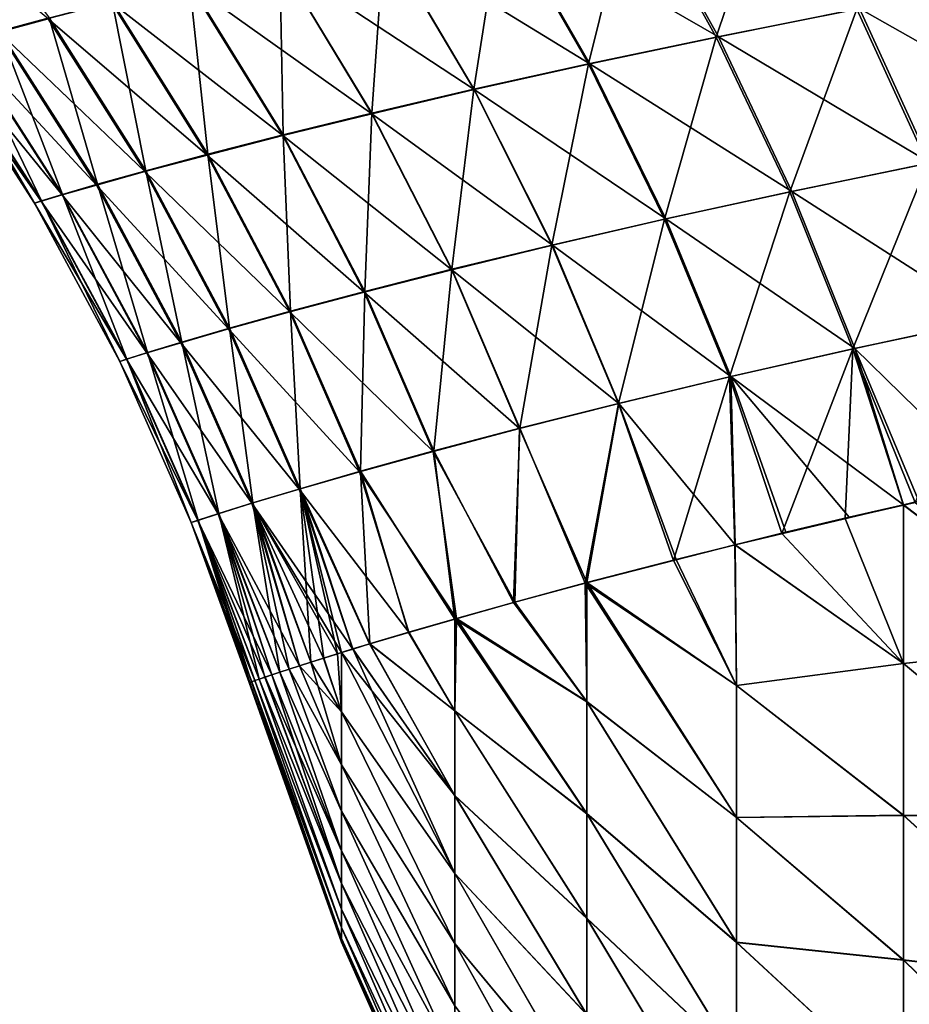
# Model space of a CAD drawing. Header units: metres. Extents: x -2 to 78, y -85 to 85.
# Tile 307 of 500: x 50.22 to 51.38, y -2.05 to -0.77. Entities that reach past the tile are written whole.
import ezdxf

# ---------------------------------------------------------------- set-up
doc = ezdxf.new("R2010")
doc.units = ezdxf.units.M
doc.layers.add('solid_20004802', color=7, linetype='CONTINUOUS')

msp = doc.modelspace()

# ---------------------------------------------------------------- linework, layer by layer
at = {"layer": 'solid_20004802'}
for points in [[(51.12534, -0.795662, -2.938173), (51.016407, -0.599811, -2.983103), (51.203358, -0.564212, -3.238757)], [(51.307838, -0.7596, -3.189581), (51.12534, -0.795662, -2.938173), (51.203358, -0.564212, -3.238757)], [(50.258511, -0.770625, -1.253842), (50.194275, -0.787932, -0.943125), (50.116199, -0.5802, -1.276116)], [(50.193279, -0.789112, 0.952005), (50.25742, -0.772039, 1.262138), (50.049362, -0.598774, 0.968674)], [(50.959419, -0.830424, -2.675797), (50.846523, -0.634088, -2.716405), (51.016407, -0.599811, -2.983103)], [(51.128201, -0.795147, 2.944063), (51.019341, -0.599443, 2.988613), (50.848454, -0.634282, 2.722242)], [(51.12534, -0.795662, -2.938173), (50.959419, -0.830424, -2.675797), (51.016407, -0.599811, -2.983103)], [(51.128201, -0.795147, 2.944063), (51.311596, -0.758636, 3.194834), (51.019341, -0.599443, 2.988613)], [(50.810238, -0.863444, -2.403478), (50.693863, -0.666617, -2.439688), (50.846523, -0.634088, -2.716405)], [(50.961269, -0.830396, 2.682299), (50.848454, -0.634282, 2.722242), (50.694786, -0.667344, 2.445877)], [(50.959419, -0.830424, -2.675797), (50.810238, -0.863444, -2.403478), (50.846523, -0.634088, -2.716405)], [(50.961269, -0.830396, 2.682299), (51.128201, -0.795147, 2.944063), (50.848454, -0.634282, 2.722242)], [(50.677967, -0.894278, -2.122258), (50.558571, -0.696967, -2.153996), (50.693863, -0.666617, -2.439688)], [(50.811081, -0.863883, 2.410553), (50.694786, -0.667344, 2.445877), (50.558605, -0.69813, 2.160596)], [(50.810238, -0.863444, -2.403478), (50.677967, -0.894278, -2.122258), (50.693863, -0.666617, -2.439688)], [(50.811081, -0.863883, 2.410553), (50.961269, -0.830396, 2.682299), (50.694786, -0.667344, 2.445877)], [(50.677921, -0.895104, 2.12985), (50.558605, -0.69813, 2.160596), (50.440189, -0.726144, 1.867493)], [(50.562775, -0.922479, -1.833195), (50.440811, -0.724708, -1.860397), (50.558571, -0.696967, -2.153996)], [(50.677967, -0.894278, -2.122258), (50.562775, -0.922479, -1.833195), (50.558571, -0.696967, -2.153996)], [(50.677921, -0.895104, 2.12985), (50.811081, -0.863883, 2.410553), (50.558605, -0.69813, 2.160596)], [(50.562073, -0.923557, 1.84123), (50.440189, -0.726144, 1.867493), (50.339756, -0.750916, 1.567657)], [(50.464828, -0.947599, -1.537363), (50.34074, -0.749405, -1.559976), (50.440811, -0.724708, -1.860397)], [(50.562073, -0.923557, 1.84123), (50.677921, -0.895104, 2.12985), (50.440189, -0.726144, 1.867493)], [(50.562775, -0.922479, -1.833195), (50.464828, -0.947599, -1.537363), (50.440811, -0.724708, -1.860397)], [(51.399651, -0.959865, -3.150949), (51.307838, -0.7596, -3.189581), (51.506752, -0.72268, -3.42901)], [(51.598808, -0.921005, 3.391309), (51.511177, -0.721361, 3.433617), (51.311596, -0.758636, 3.194834)], [(50.463772, -0.948761, 1.545756), (50.339756, -0.750916, 1.567657), (50.25742, -0.772039, 1.262138)], [(50.3843, -0.969188, -1.235854), (50.258511, -0.770625, -1.253842), (50.34074, -0.749405, -1.559976)], [(50.463772, -0.948761, 1.545756), (50.562073, -0.923557, 1.84123), (50.339756, -0.750916, 1.567657)], [(50.464828, -0.947599, -1.537363), (50.3843, -0.969188, -1.235854), (50.34074, -0.749405, -1.559976)], [(51.220829, -0.99657, -2.903035), (51.12534, -0.795662, -2.938173), (51.307838, -0.7596, -3.189581)], [(51.403366, -0.958828, 3.156326), (51.311596, -0.758636, 3.194834), (51.128201, -0.795147, 2.944063)], [(51.399651, -0.959865, -3.150949), (51.220829, -0.99657, -2.903035), (51.307838, -0.7596, -3.189581)], [(51.403366, -0.958828, 3.156326), (51.598808, -0.921005, 3.391309), (51.311596, -0.758636, 3.194834)], [(50.383148, -0.970291, 1.244523), (50.25742, -0.772039, 1.262138), (50.193279, -0.789112, 0.952005)], [(50.321358, -0.986798, -0.929775), (50.194275, -0.787932, -0.943125), (50.258511, -0.770625, -1.253842)], [(50.383148, -0.970291, 1.244523), (50.463772, -0.948761, 1.545756), (50.25742, -0.772039, 1.262138)], [(50.3843, -0.969188, -1.235854), (50.321358, -0.986798, -0.929775), (50.258511, -0.770625, -1.253842)], [(50.320313, -0.987726, 0.938646), (50.193279, -0.789112, 0.952005), (50.147427, -0.801735, 0.638346)], [(50.276154, -0.99998, -0.620251), (50.148178, -0.800891, -0.628976), (50.194275, -0.787932, -0.943125)], [(50.320313, -0.987726, 0.938646), (50.383148, -0.970291, 1.244523), (50.193279, -0.789112, 0.952005)], [(50.321358, -0.986798, -0.929775), (50.276154, -0.99998, -0.620251), (50.194275, -0.787932, -0.943125)], [(50.275372, -1.000647, 0.629257), (50.147427, -0.801735, 0.638346), (50.119949, -0.80951, 0.322274)], [(50.248844, -1.008286, -0.308424), (50.120346, -0.809071, -0.312565), (50.148178, -0.800891, -0.628976)], [(50.275372, -1.000647, 0.629257), (50.320313, -0.987726, 0.938646), (50.147427, -0.801735, 0.638346)], [(50.276154, -0.99998, -0.620251), (50.248844, -1.008286, -0.308424), (50.148178, -0.800891, -0.628976)], [(51.058132, -1.031992, -2.64417), (50.959419, -0.830424, -2.675797), (51.12534, -0.795662, -2.938173)], [(51.223633, -0.995915, 2.909394), (51.128201, -0.795147, 2.944063), (50.961269, -0.830396, 2.682299)], [(51.220829, -0.99657, -2.903035), (51.058132, -1.031992, -2.64417), (51.12534, -0.795662, -2.938173)], [(51.223633, -0.995915, 2.909394), (51.403366, -0.958828, 3.156326), (51.128201, -0.795147, 2.944063)], [(50.239567, -1.011271, 0.004551), (50.110912, -0.812041, 0.004917), (50.120346, -0.809071, -0.312565)], [(50.248425, -1.008634, 0.317504), (50.119949, -0.80951, 0.322274), (50.110912, -0.812041, 0.004917)], [(50.239567, -1.011271, 0.004551), (50.248425, -1.008634, 0.317504), (50.110912, -0.812041, 0.004917)], [(50.248425, -1.008634, 0.317504), (50.275372, -1.000647, 0.629257), (50.119949, -0.80951, 0.322274)], [(50.248844, -1.008286, -0.308424), (50.239567, -1.011271, 0.004551), (50.120346, -0.809071, -0.312565)], [(50.911747, -1.065673, -2.375387), (50.810238, -0.863444, -2.403478), (50.959419, -0.830424, -2.675797)], [(51.05991, -1.031759, 2.651467), (50.961269, -0.830396, 2.682299), (50.811081, -0.863883, 2.410553)], [(51.058132, -1.031992, -2.64417), (50.911747, -1.065673, -2.375387), (50.959419, -0.830424, -2.675797)], [(51.05991, -1.031759, 2.651467), (51.223633, -0.995915, 2.909394), (50.961269, -0.830396, 2.682299)], [(50.912502, -1.065848, 2.383509), (50.811081, -0.863883, 2.410553), (50.677921, -0.895104, 2.12985)], [(50.78186, -1.097148, -2.097731), (50.677967, -0.894278, -2.122258), (50.810238, -0.863444, -2.403478)], [(50.911747, -1.065673, -2.375387), (50.78186, -1.097148, -2.097731), (50.810238, -0.863444, -2.403478)], [(50.912502, -1.065848, 2.383509), (51.05991, -1.031759, 2.651467), (50.811081, -0.863883, 2.410553)], [(50.668663, -1.125954, -1.812258), (50.562775, -0.922479, -1.833195), (50.677967, -0.894278, -2.122258)], [(50.78186, -1.097148, -2.097731), (50.668663, -1.125954, -1.812258), (50.677967, -0.894278, -2.122258)], [(50.781719, -1.097669, 2.106493), (50.677921, -0.895104, 2.12985), (50.562073, -0.923557, 1.84123)], [(50.781719, -1.097669, 2.106493), (50.912502, -1.065848, 2.383509), (50.677921, -0.895104, 2.12985)], [(50.667866, -1.126708, 1.821403), (50.562073, -0.923557, 1.84123), (50.463772, -0.948761, 1.545756)], [(50.572342, -1.151626, -1.520034), (50.464828, -0.947599, -1.537363), (50.562775, -0.922479, -1.833195)], [(50.667866, -1.126708, 1.821403), (50.781719, -1.097669, 2.106493), (50.562073, -0.923557, 1.84123)], [(50.668663, -1.125954, -1.812258), (50.572342, -1.151626, -1.520034), (50.562775, -0.922479, -1.833195)], [(50.571194, -1.152474, 1.529284), (50.463772, -0.948761, 1.545756), (50.383148, -0.970291, 1.244523)], [(50.493088, -1.173698, -1.222139), (50.3843, -0.969188, -1.235854), (50.464828, -0.947599, -1.537363)], [(50.571194, -1.152474, 1.529284), (50.667866, -1.126708, 1.821403), (50.463772, -0.948761, 1.545756)], [(50.572342, -1.151626, -1.520034), (50.493088, -1.173698, -1.222139), (50.464828, -0.947599, -1.537363)], [(50.491852, -1.17452, 1.231286), (50.383148, -0.970291, 1.244523), (50.320313, -0.987726, 0.938646)], [(50.431087, -1.191704, -0.919663), (50.321358, -0.986798, -0.929775), (50.3843, -0.969188, -1.235854)], [(50.491852, -1.17452, 1.231286), (50.571194, -1.152474, 1.529284), (50.383148, -0.970291, 1.244523)], [(50.493088, -1.173698, -1.222139), (50.431087, -1.191704, -0.919663), (50.3843, -0.969188, -1.235854)], [(51.399651, -0.959865, -3.150949), (51.302685, -1.200569, -2.877527), (51.220829, -0.99657, -2.903035)], [(51.223633, -0.995915, 2.909394), (51.482296, -1.16197, 3.128241), (51.403366, -0.958828, 3.156326)], [(51.399651, -0.959865, -3.150949), (51.478607, -1.16308, -3.122695), (51.302685, -1.200569, -2.877527)], [(50.429977, -1.192405, 0.928584), (50.320313, -0.987726, 0.938646), (50.275372, -1.000647, 0.629257)], [(50.386524, -1.205178, -0.613709), (50.276154, -0.99998, -0.620251), (50.321358, -0.986798, -0.929775)], [(50.429977, -1.192405, 0.928584), (50.491852, -1.17452, 1.231286), (50.320313, -0.987726, 0.938646)], [(50.431087, -1.191704, -0.919663), (50.386524, -1.205178, -0.613709), (50.321358, -0.986798, -0.929775)], [(51.220829, -0.99657, -2.903035), (51.142483, -1.236789, -2.62137), (51.058132, -1.031992, -2.64417)], [(51.05991, -1.031759, 2.651467), (51.305443, -1.199785, 2.884437), (51.223633, -0.995915, 2.909394)], [(51.220829, -0.99657, -2.903035), (51.302685, -1.200569, -2.877527), (51.142483, -1.236789, -2.62137)], [(51.223633, -0.995915, 2.909394), (51.305443, -1.199785, 2.884437), (51.482296, -1.16197, 3.128241)], [(50.350399, -1.216675, 0.004169), (50.239567, -1.011271, 0.004551), (50.248844, -1.008286, -0.308424)], [(50.359127, -1.213922, 0.313822), (50.248425, -1.008634, 0.317504), (50.239567, -1.011271, 0.004551)], [(50.385693, -1.205685, 0.622363), (50.275372, -1.000647, 0.629257), (50.248425, -1.008634, 0.317504)], [(50.359127, -1.213922, 0.313822), (50.385693, -1.205685, 0.622363), (50.248425, -1.008634, 0.317504)], [(50.35957, -1.213656, -0.30539), (50.248844, -1.008286, -0.308424), (50.276154, -0.99998, -0.620251)], [(50.35957, -1.213656, -0.30539), (50.350399, -1.216675, 0.004169), (50.248844, -1.008286, -0.308424)], [(50.385693, -1.205685, 0.622363), (50.429977, -1.192405, 0.928584), (50.275372, -1.000647, 0.629257)], [(50.386524, -1.205178, -0.613709), (50.35957, -1.213656, -0.30539), (50.276154, -0.99998, -0.620251)], [(50.350399, -1.216675, 0.004169), (50.359127, -1.213922, 0.313822), (50.239567, -1.011271, 0.004551)], [(51.058132, -1.031992, -2.64417), (50.998215, -1.27126, -2.35527), (50.911747, -1.065673, -2.375387)], [(50.912502, -1.065848, 2.383509), (51.144192, -1.236369, 2.629578), (51.05991, -1.031759, 2.651467)], [(51.058132, -1.031992, -2.64417), (51.142483, -1.236789, -2.62137), (50.998215, -1.27126, -2.35527)], [(51.05991, -1.031759, 2.651467), (51.144192, -1.236369, 2.629578), (51.305443, -1.199785, 2.884437)], [(50.781719, -1.097669, 2.106493), (50.998878, -1.271199, 2.364582), (50.912502, -1.065848, 2.383509)], [(50.911747, -1.065673, -2.375387), (50.870087, -1.303498, -2.080282), (50.78186, -1.097148, -2.097731)], [(50.911747, -1.065673, -2.375387), (50.998215, -1.27126, -2.35527), (50.870087, -1.303498, -2.080282)], [(50.912502, -1.065848, 2.383509), (50.998878, -1.271199, 2.364582), (51.144192, -1.236369, 2.629578)], [(50.667866, -1.126708, 1.821403), (50.869839, -1.303747, 2.09037), (50.781719, -1.097669, 2.106493)], [(50.78186, -1.097148, -2.097731), (50.758324, -1.333021, -1.797464), (50.668663, -1.125954, -1.812258)], [(50.78186, -1.097148, -2.097731), (50.870087, -1.303498, -2.080282), (50.758324, -1.333021, -1.797464)], [(50.781719, -1.097669, 2.106493), (50.869839, -1.303747, 2.09037), (50.998878, -1.271199, 2.364582)], [(50.571194, -1.152474, 1.529284), (50.757412, -1.333489, 1.807873), (50.667866, -1.126708, 1.821403)], [(50.668663, -1.125954, -1.812258), (50.663132, -1.359345, -1.507882), (50.572342, -1.151626, -1.520034)], [(50.668663, -1.125954, -1.812258), (50.758324, -1.333021, -1.797464), (50.663132, -1.359345, -1.507882)], [(50.667866, -1.126708, 1.821403), (50.757412, -1.333489, 1.807873), (50.869839, -1.303747, 2.09037)], [(50.491852, -1.17452, 1.231286), (50.661873, -1.359916, 1.51812), (50.571194, -1.152474, 1.529284)], [(50.572342, -1.151626, -1.520034), (50.584732, -1.381985, -1.212608), (50.493088, -1.173698, -1.222139)], [(50.571194, -1.152474, 1.529284), (50.661873, -1.359916, 1.51812), (50.757412, -1.333489, 1.807873)], [(50.572342, -1.151626, -1.520034), (50.663132, -1.359345, -1.507882), (50.584732, -1.381985, -1.212608)], [(51.383629, -1.399884, -2.883147), (51.302685, -1.200569, -2.877527), (51.478607, -1.16308, -3.122695)], [(51.486008, -1.376379, 3.027591), (51.482296, -1.16197, 3.128241), (51.305443, -1.199785, 2.884437)], [(50.429977, -1.192405, 0.928584), (50.583397, -1.382561, 1.222329), (50.491852, -1.17452, 1.231286)], [(50.493088, -1.173698, -1.222139), (50.523338, -1.400458, -0.912719), (50.431087, -1.191704, -0.919663)], [(50.491852, -1.17452, 1.231286), (50.583397, -1.382561, 1.222329), (50.661873, -1.359916, 1.51812)], [(50.493088, -1.173698, -1.222139), (50.584732, -1.381985, -1.212608), (50.523338, -1.400458, -0.912719)], [(50.385693, -1.205685, 0.622363), (50.522148, -1.40096, 0.921744), (50.429977, -1.192405, 0.928584)], [(50.431087, -1.191704, -0.919663), (50.47916, -1.414279, -0.609298), (50.386524, -1.205178, -0.613709)], [(50.429977, -1.192405, 0.928584), (50.522148, -1.40096, 0.921744), (50.583397, -1.382561, 1.222329)], [(50.431087, -1.191704, -0.919663), (50.523338, -1.400458, -0.912719), (50.47916, -1.414279, -0.609298)], [(51.21056, -1.440009, -2.61042), (51.142483, -1.236789, -2.62137), (51.302685, -1.200569, -2.877527)], [(51.3685, -1.402851, 2.861069), (51.305443, -1.199785, 2.884437), (51.144192, -1.236369, 2.629578)], [(51.29282, -1.420745, -2.745076), (51.21056, -1.440009, -2.61042), (51.302685, -1.200569, -2.877527)], [(51.368553, -1.403326, -2.86092), (51.29282, -1.420745, -2.745076), (51.302685, -1.200569, -2.877527)], [(51.383629, -1.399884, -2.883147), (51.368553, -1.403326, -2.86092), (51.302685, -1.200569, -2.877527)], [(51.388474, -1.398296, 2.890455), (51.486008, -1.376379, 3.027591), (51.305443, -1.199785, 2.884437)], [(51.3685, -1.402851, 2.861069), (51.388474, -1.398296, 2.890455), (51.305443, -1.199785, 2.884437)], [(50.35957, -1.213656, -0.30539), (50.443287, -1.426033, 0.003776), (50.350399, -1.216675, 0.004169)], [(50.350399, -1.216675, 0.004169), (50.451939, -1.423159, 0.311207), (50.359127, -1.213922, 0.313822)], [(50.359127, -1.213922, 0.313822), (50.478275, -1.414647, 0.617618), (50.385693, -1.205685, 0.622363)], [(50.359127, -1.213922, 0.313822), (50.451939, -1.423159, 0.311207), (50.478275, -1.414647, 0.617618)], [(50.386524, -1.205178, -0.613709), (50.452408, -1.422965, -0.303435), (50.35957, -1.213656, -0.30539)], [(50.35957, -1.213656, -0.30539), (50.452408, -1.422965, -0.303435), (50.443287, -1.426033, 0.003776)], [(50.385693, -1.205685, 0.622363), (50.478275, -1.414647, 0.617618), (50.522148, -1.40096, 0.921744)], [(50.386524, -1.205178, -0.613709), (50.47916, -1.414279, -0.609298), (50.452408, -1.422965, -0.303435)], [(50.350399, -1.216675, 0.004169), (50.443287, -1.426033, 0.003776), (50.451939, -1.423159, 0.311207)], [(51.069931, -1.475072, -2.353573), (50.998215, -1.27126, -2.35527), (51.142483, -1.236789, -2.62137)], [(51.149765, -1.454705, 2.504007), (51.144192, -1.236369, 2.629578), (50.998878, -1.271199, 2.364582)], [(51.149624, -1.454898, -2.503662), (51.069931, -1.475072, -2.353573), (51.142483, -1.236789, -2.62137)], [(51.21056, -1.440009, -2.61042), (51.149624, -1.454898, -2.503662), (51.142483, -1.236789, -2.62137)], [(51.29826, -1.419039, 2.753859), (51.3685, -1.402851, 2.861069), (51.144192, -1.236369, 2.629578)], [(51.215977, -1.438446, 2.619741), (51.29826, -1.419039, 2.753859), (51.144192, -1.236369, 2.629578)], [(51.149765, -1.454705, 2.504007), (51.215977, -1.438446, 2.619741), (51.144192, -1.236369, 2.629578)], [(50.957108, -1.503948, 2.116726), (50.998878, -1.271199, 2.364582), (50.869839, -1.303747, 2.09037)], [(50.955139, -1.504817, -2.112045), (50.870087, -1.303498, -2.080282), (50.998215, -1.27126, -2.35527)], [(51.069931, -1.475072, -2.353573), (50.955139, -1.504817, -2.112045), (50.998215, -1.27126, -2.35527)], [(50.957108, -1.503948, 2.116726), (51.073383, -1.47395, 2.360486), (50.998878, -1.271199, 2.364582)], [(51.073383, -1.47395, 2.360486), (51.149765, -1.454705, 2.504007), (50.998878, -1.271199, 2.364582)], [(50.863556, -1.529231, 1.890843), (50.869839, -1.303747, 2.09037), (50.757412, -1.333489, 1.807873)], [(50.862053, -1.529919, -1.886727), (50.758324, -1.333021, -1.797464), (50.870087, -1.303498, -2.080282)], [(50.955139, -1.504817, -2.112045), (50.862053, -1.529919, -1.886727), (50.870087, -1.303498, -2.080282)], [(50.863556, -1.529231, 1.890843), (50.957108, -1.503948, 2.116726), (50.869839, -1.303747, 2.09037)], [(50.787785, -1.550659, 1.680229), (50.757412, -1.333489, 1.807873), (50.661873, -1.359916, 1.51812)], [(50.785641, -1.551472, -1.673638), (50.663132, -1.359345, -1.507882), (50.758324, -1.333021, -1.797464)], [(50.787785, -1.550659, 1.680229), (50.863556, -1.529231, 1.890843), (50.757412, -1.333489, 1.807873)], [(50.862053, -1.529919, -1.886727), (50.785641, -1.551472, -1.673638), (50.758324, -1.333021, -1.797464)], [(51.3685, -1.402851, 2.861069), (51.606667, -1.35025, 3.18408), (51.388474, -1.398296, 2.890455)], [(51.606918, -1.583099, 3.080175), (51.606667, -1.35025, 3.18408), (51.3685, -1.402851, 2.861069)], [(50.725842, -1.568431, 1.482049), (50.661873, -1.359916, 1.51812), (50.583397, -1.382561, 1.222329)], [(50.675255, -1.583557, -1.294259), (50.584732, -1.381985, -1.212608), (50.663132, -1.359345, -1.507882)], [(50.725842, -1.568431, 1.482049), (50.787785, -1.550659, 1.680229), (50.661873, -1.359916, 1.51812)], [(50.725681, -1.568563, -1.48141), (50.675255, -1.583557, -1.294259), (50.663132, -1.359345, -1.507882)], [(50.785641, -1.551472, -1.673638), (50.725681, -1.568563, -1.48141), (50.663132, -1.359345, -1.507882)], [(50.653198, -1.590171, 1.202284), (50.583397, -1.382561, 1.222329), (50.522148, -1.40096, 0.921744)], [(50.59882, -1.606996, -0.933681), (50.523338, -1.400458, -0.912719), (50.584732, -1.381985, -1.212608)], [(50.675087, -1.583589, 1.293619), (50.725842, -1.568431, 1.482049), (50.583397, -1.382561, 1.222329)], [(50.653198, -1.590171, 1.202284), (50.675087, -1.583589, 1.293619), (50.583397, -1.382561, 1.222329)], [(50.615341, -1.601928, -1.023166), (50.59882, -1.606996, -0.933681), (50.584732, -1.381985, -1.212608)], [(50.633526, -1.596216, -1.113142), (50.615341, -1.601928, -1.023166), (50.584732, -1.381985, -1.212608)], [(50.6385, -1.594654, -1.136433), (50.633526, -1.596216, -1.113142), (50.584732, -1.381985, -1.212608)], [(50.653404, -1.590069, -1.20324), (50.6385, -1.594654, -1.136433), (50.584732, -1.381985, -1.212608)], [(50.675255, -1.583557, -1.294259), (50.653404, -1.590069, -1.20324), (50.584732, -1.381985, -1.212608)], [(50.583847, -1.611889, 0.843431), (50.522148, -1.40096, 0.921744), (50.478275, -1.414647, 0.617618)], [(50.558491, -1.620108, -0.66212), (50.47916, -1.414279, -0.609298), (50.523338, -1.400458, -0.912719)], [(50.638496, -1.594727, 1.136311), (50.653198, -1.590171, 1.202284), (50.522148, -1.40096, 0.921744)], [(50.633316, -1.596359, 1.112038), (50.638496, -1.594727, 1.136311), (50.522148, -1.40096, 0.921744)], [(50.615154, -1.602051, 1.022107), (50.633316, -1.596359, 1.112038), (50.522148, -1.40096, 0.921744)], [(50.598698, -1.607098, 0.932874), (50.615154, -1.602051, 1.022107), (50.522148, -1.40096, 0.921744)], [(50.583847, -1.611889, 0.843431), (50.598698, -1.607098, 0.932874), (50.522148, -1.40096, 0.921744)], [(50.570496, -1.616311, -0.753408), (50.558491, -1.620108, -0.66212), (50.523338, -1.400458, -0.912719)], [(50.583912, -1.611799, -0.843971), (50.570496, -1.616311, -0.753408), (50.523338, -1.400458, -0.912719)], [(50.59882, -1.606996, -0.933681), (50.583912, -1.611799, -0.843971), (50.523338, -1.400458, -0.912719)], [(51.149765, -1.454705, 2.504007), (51.3685, -1.402851, 2.861069), (51.215977, -1.438446, 2.619741)], [(51.368855, -1.608776, 2.755927), (51.3685, -1.402851, 2.861069), (51.149765, -1.454705, 2.504007)], [(51.215977, -1.438446, 2.619741), (51.3685, -1.402851, 2.861069), (51.29826, -1.419039, 2.753859)], [(51.368855, -1.609137, -2.755725), (51.29282, -1.420745, -2.745076), (51.368553, -1.403326, -2.86092)], [(51.368855, -1.608776, 2.755927), (51.606918, -1.583099, 3.080175), (51.3685, -1.402851, 2.861069)], [(51.606918, -1.583614, -3.079921), (51.368553, -1.403326, -2.86092), (51.383629, -1.399884, -2.883147)], [(51.368855, -1.609137, -2.755725), (51.368553, -1.403326, -2.86092), (51.606918, -1.583614, -3.079921)], [(50.547989, -1.623597, 0.569628), (50.478275, -1.414647, 0.617618), (50.451939, -1.423159, 0.311207)], [(50.531559, -1.629302, -0.380383), (50.452408, -1.422965, -0.303435), (50.47916, -1.414279, -0.609298)], [(50.57045, -1.616394, 0.752932), (50.583847, -1.611889, 0.843431), (50.478275, -1.414647, 0.617618)], [(50.558437, -1.620173, 0.661576), (50.57045, -1.616394, 0.752932), (50.478275, -1.414647, 0.617618)], [(50.547989, -1.623597, 0.569628), (50.558437, -1.620173, 0.661576), (50.478275, -1.414647, 0.617618)], [(50.539093, -1.626885, -0.476038), (50.531559, -1.629302, -0.380383), (50.47916, -1.414279, -0.609298)], [(50.548035, -1.623618, -0.569938), (50.539093, -1.626885, -0.476038), (50.47916, -1.414279, -0.609298)], [(50.558491, -1.620108, -0.66212), (50.548035, -1.623618, -0.569938), (50.47916, -1.414279, -0.609298)], [(50.518353, -1.633716, 0.003382), (50.443287, -1.426033, 0.003776), (50.452408, -1.422965, -0.303435)], [(50.525883, -1.631087, 0.287981), (50.451939, -1.423159, 0.311207), (50.443287, -1.426033, 0.003776)], [(50.521801, -1.63263, 0.194053), (50.525883, -1.631087, 0.287981), (50.443287, -1.426033, 0.003776)], [(50.519299, -1.633575, 0.099365), (50.521801, -1.63263, 0.194053), (50.443287, -1.426033, 0.003776)], [(50.518353, -1.633716, 0.003382), (50.519299, -1.633575, 0.099365), (50.443287, -1.426033, 0.003776)], [(50.539116, -1.626778, 0.476613), (50.547989, -1.623597, 0.569628), (50.451939, -1.423159, 0.311207)], [(50.531677, -1.629212, 0.382274), (50.539116, -1.626778, 0.476613), (50.451939, -1.423159, 0.311207)], [(50.525883, -1.631087, 0.287981), (50.531677, -1.629212, 0.382274), (50.451939, -1.423159, 0.311207)], [(50.519196, -1.633594, -0.09381), (50.518353, -1.633716, 0.003382), (50.452408, -1.422965, -0.303435)], [(50.521641, -1.632659, -0.189672), (50.519196, -1.633594, -0.09381), (50.452408, -1.422965, -0.303435)], [(50.525707, -1.631125, -0.284765), (50.521641, -1.632659, -0.189672), (50.452408, -1.422965, -0.303435)], [(50.531559, -1.629302, -0.380383), (50.525707, -1.631125, -0.284765), (50.452408, -1.422965, -0.303435)], [(51.368855, -1.609137, -2.755725), (51.21056, -1.440009, -2.61042), (51.29282, -1.420745, -2.745076)], [(51.368855, -1.609137, -2.755725), (51.149624, -1.454898, -2.503662), (51.21056, -1.440009, -2.61042)], [(51.151855, -1.637551, -2.39706), (51.069931, -1.475072, -2.353573), (51.149624, -1.454898, -2.503662)], [(51.151855, -1.637432, 2.397139), (51.149765, -1.454705, 2.504007), (51.073383, -1.47395, 2.360486)], [(51.368855, -1.609137, -2.755725), (51.151855, -1.637551, -2.39706), (51.149624, -1.454898, -2.503662)], [(51.368855, -1.608776, 2.755927), (51.149765, -1.454705, 2.504007), (51.151855, -1.637432, 2.397139)], [(51.151855, -1.637551, -2.39706), (50.955139, -1.504817, -2.112045), (51.069931, -1.475072, -2.353573)], [(51.151855, -1.637432, 2.397139), (51.073383, -1.47395, 2.360486), (50.957108, -1.503948, 2.116726)], [(50.957123, -1.658839, -2.002733), (50.862053, -1.529919, -1.886727), (50.955139, -1.504817, -2.112045)], [(50.957123, -1.658325, 2.003142), (50.957108, -1.503948, 2.116726), (50.863556, -1.529231, 1.890843)], [(51.151855, -1.808992, -2.275375), (50.957123, -1.658839, -2.002733), (50.955139, -1.504817, -2.112045)], [(51.151855, -1.637551, -2.39706), (51.151855, -1.808992, -2.275375), (50.955139, -1.504817, -2.112045)], [(51.151855, -1.808878, 2.275462), (50.957108, -1.503948, 2.116726), (50.957123, -1.658325, 2.003142)], [(51.151855, -1.808878, 2.275462), (51.151855, -1.637432, 2.397139), (50.957108, -1.503948, 2.116726)], [(50.957123, -1.658839, -2.002733), (50.785641, -1.551472, -1.673638), (50.862053, -1.529919, -1.886727)], [(50.957123, -1.658325, 2.003142), (50.863556, -1.529231, 1.890843), (50.787785, -1.550659, 1.680229)], [(50.785728, -1.670452, -1.560136), (50.725681, -1.568563, -1.48141), (50.785641, -1.551472, -1.673638)], [(50.785728, -1.670373, 1.560217), (50.787785, -1.550659, 1.680229), (50.725842, -1.568431, 1.482049)], [(50.957123, -1.804227, -1.877863), (50.785728, -1.670452, -1.560136), (50.785641, -1.551472, -1.673638)], [(50.957123, -1.658839, -2.002733), (50.957123, -1.804227, -1.877863), (50.785641, -1.551472, -1.673638)], [(50.957123, -1.803745, 1.878309), (50.787785, -1.550659, 1.680229), (50.785728, -1.670373, 1.560217)], [(50.957123, -1.803745, 1.878309), (50.957123, -1.658325, 2.003142), (50.787785, -1.550659, 1.680229)], [(50.785728, -1.670373, 1.560217), (50.725842, -1.568431, 1.482049), (50.675087, -1.583589, 1.293619)], [(50.785728, -1.670452, -1.560136), (50.675255, -1.583557, -1.294259), (50.725681, -1.568563, -1.48141)], [(50.785728, -1.780527, 1.438222), (50.675087, -1.583589, 1.293619), (50.653198, -1.590171, 1.202284)], [(50.785728, -1.7806, -1.438135), (50.653404, -1.590069, -1.20324), (50.675255, -1.583557, -1.294259)], [(50.785728, -1.780527, 1.438222), (50.785728, -1.670373, 1.560217), (50.675087, -1.583589, 1.293619)], [(50.785728, -1.670452, -1.560136), (50.785728, -1.7806, -1.438135), (50.675255, -1.583557, -1.294259)], [(51.368855, -1.608776, 2.755927), (51.606918, -1.807224, 2.959188), (51.606918, -1.583099, 3.080175)], [(51.368855, -1.609137, -2.755725), (51.606918, -1.583614, -3.079921), (51.606918, -1.807719, -2.958896)], [(50.615154, -1.602051, 1.022107), (50.638496, -1.594727, 1.136311), (50.633316, -1.596359, 1.112038)], [(50.638618, -1.671898, 1.024863), (50.638496, -1.594727, 1.136311), (50.615154, -1.602051, 1.022107)], [(50.638618, -1.671826, -1.024977), (50.615341, -1.601928, -1.023166), (50.633526, -1.596216, -1.113142)], [(50.638618, -1.671826, -1.024977), (50.633526, -1.596216, -1.113142), (50.6385, -1.594654, -1.136433)], [(50.785728, -1.780527, 1.438222), (50.653198, -1.590171, 1.202284), (50.638496, -1.594727, 1.136311)], [(50.785728, -1.881432, 1.308473), (50.638496, -1.594727, 1.136311), (50.638618, -1.671898, 1.024863)], [(50.785728, -1.881432, 1.308473), (50.785728, -1.780527, 1.438222), (50.638496, -1.594727, 1.136311)], [(50.785728, -1.881498, -1.308382), (50.6385, -1.594654, -1.136433), (50.653404, -1.590069, -1.20324)], [(50.785728, -1.881498, -1.308382), (50.638618, -1.671826, -1.024977), (50.6385, -1.594654, -1.136433)], [(50.785728, -1.7806, -1.438135), (50.785728, -1.881498, -1.308382), (50.653404, -1.590069, -1.20324)], [(50.638618, -1.671898, 1.024863), (50.598698, -1.607098, 0.932874), (50.583847, -1.611889, 0.843431)], [(50.638618, -1.740467, -0.908453), (50.583912, -1.611799, -0.843971), (50.59882, -1.606996, -0.933681)], [(50.638618, -1.671898, 1.024863), (50.615154, -1.602051, 1.022107), (50.598698, -1.607098, 0.932874)], [(50.638618, -1.671826, -1.024977), (50.59882, -1.606996, -0.933681), (50.615341, -1.601928, -1.023166)], [(50.638618, -1.671826, -1.024977), (50.638618, -1.740467, -0.908453), (50.59882, -1.606996, -0.933681)], [(51.368855, -1.805966, 2.6358), (51.368855, -1.608776, 2.755927), (51.151855, -1.637432, 2.397139)], [(51.368855, -1.609137, -2.755725), (51.368855, -1.806311, -2.635573), (51.151855, -1.637551, -2.39706)], [(51.368855, -1.805966, 2.6358), (51.606918, -1.807224, 2.959188), (51.368855, -1.608776, 2.755927)], [(51.368855, -1.609137, -2.755725), (51.606918, -1.807719, -2.958896), (51.368855, -1.806311, -2.635573)], [(50.638618, -1.852185, 0.662165), (50.558437, -1.620173, 0.661576), (50.547989, -1.623597, 0.569628)], [(50.638618, -1.852138, -0.662291), (50.548035, -1.623618, -0.569938), (50.558491, -1.620108, -0.66212)], [(50.638618, -1.800728, 0.787232), (50.57045, -1.616394, 0.752932), (50.558437, -1.620173, 0.661576)], [(50.638618, -1.852185, 0.662165), (50.638618, -1.800728, 0.787232), (50.558437, -1.620173, 0.661576)], [(50.638618, -1.800672, -0.787354), (50.558491, -1.620108, -0.66212), (50.570496, -1.616311, -0.753408)], [(50.638618, -1.800672, -0.787354), (50.638618, -1.852138, -0.662291), (50.558491, -1.620108, -0.66212)], [(50.638618, -1.740531, 0.908334), (50.583847, -1.611889, 0.843431), (50.57045, -1.616394, 0.752932)], [(50.638618, -1.800728, 0.787232), (50.638618, -1.740531, 0.908334), (50.57045, -1.616394, 0.752932)], [(50.638618, -1.740467, -0.908453), (50.570496, -1.616311, -0.753408), (50.583912, -1.611799, -0.843971)], [(50.638618, -1.740467, -0.908453), (50.638618, -1.800672, -0.787354), (50.570496, -1.616311, -0.753408)], [(50.638618, -1.740531, 0.908334), (50.638618, -1.671898, 1.024863), (50.583847, -1.611889, 0.843431)], [(50.638618, -1.96612, 0.135086), (50.519299, -1.633575, 0.099365), (50.518353, -1.633716, 0.003382)], [(50.638618, -1.970914, -0.000067), (50.518353, -1.633716, 0.003382), (50.519196, -1.633594, -0.09381)], [(50.638618, -1.970914, -0.000067), (50.638618, -1.96612, 0.135086), (50.518353, -1.633716, 0.003382)], [(50.638618, -1.966111, -0.13522), (50.519196, -1.633594, -0.09381), (50.521641, -1.632659, -0.189672)], [(50.638618, -1.966111, -0.13522), (50.638618, -1.970914, -0.000067), (50.519196, -1.633594, -0.09381)], [(50.638618, -1.96612, 0.135086), (50.521801, -1.63263, 0.194053), (50.519299, -1.633575, 0.099365)], [(50.638618, -1.951735, -0.269693), (50.521641, -1.632659, -0.189672), (50.525707, -1.631125, -0.284765)], [(50.638618, -1.951735, -0.269693), (50.638618, -1.966111, -0.13522), (50.521641, -1.632659, -0.189672)], [(50.638618, -1.951754, 0.26956), (50.525883, -1.631087, 0.287981), (50.521801, -1.63263, 0.194053)], [(50.638618, -1.96612, 0.135086), (50.638618, -1.951754, 0.26956), (50.521801, -1.63263, 0.194053)], [(50.638618, -1.92786, -0.402807), (50.525707, -1.631125, -0.284765), (50.531559, -1.629302, -0.380383)], [(50.638618, -1.92786, -0.402807), (50.638618, -1.951735, -0.269693), (50.525707, -1.631125, -0.284765)], [(50.638618, -1.927889, 0.402676), (50.531677, -1.629212, 0.382274), (50.525883, -1.631087, 0.287981)], [(50.638618, -1.951754, 0.26956), (50.638618, -1.927889, 0.402676), (50.525883, -1.631087, 0.287981)], [(50.638618, -1.894605, -0.533893), (50.531559, -1.629302, -0.380383), (50.539093, -1.626885, -0.476038)], [(50.638618, -1.894605, -0.533893), (50.638618, -1.92786, -0.402807), (50.531559, -1.629302, -0.380383)], [(50.638618, -1.894643, 0.533764), (50.539116, -1.626778, 0.476613), (50.531677, -1.629212, 0.382274)], [(50.638618, -1.927889, 0.402676), (50.638618, -1.894643, 0.533764), (50.531677, -1.629212, 0.382274)], [(50.638618, -1.894605, -0.533893), (50.539093, -1.626885, -0.476038), (50.548035, -1.623618, -0.569938)], [(50.638618, -1.852185, 0.662165), (50.547989, -1.623597, 0.569628), (50.539116, -1.626778, 0.476613)], [(50.638618, -1.894643, 0.533764), (50.638618, -1.852185, 0.662165), (50.539116, -1.626778, 0.476613)], [(50.638618, -1.852138, -0.662291), (50.638618, -1.894605, -0.533893), (50.548035, -1.623618, -0.569938)], [(51.368855, -1.805966, 2.6358), (51.151855, -1.637432, 2.397139), (51.151855, -1.808878, 2.275462)], [(51.368855, -1.806311, -2.635573), (51.151855, -1.808992, -2.275375), (51.151855, -1.637551, -2.39706)], [(51.151855, -1.970946, 2.141548), (50.957123, -1.658325, 2.003142), (50.957123, -1.803745, 1.878309)], [(51.151855, -1.970946, 2.141548), (51.151855, -1.808878, 2.275462), (50.957123, -1.658325, 2.003142)], [(51.151855, -1.971053, -2.141453), (50.957123, -1.804227, -1.877863), (50.957123, -1.658839, -2.002733)], [(51.151855, -1.808992, -2.275375), (51.151855, -1.971053, -2.141453), (50.957123, -1.658839, -2.002733)], [(50.785728, -1.972605, -1.171574), (50.638618, -1.740467, -0.908453), (50.638618, -1.671826, -1.024977)], [(50.785728, -1.881498, -1.308382), (50.785728, -1.972605, -1.171574), (50.638618, -1.671826, -1.024977)], [(50.785728, -1.972545, 1.171671), (50.638618, -1.671898, 1.024863), (50.638618, -1.740531, 0.908334)], [(50.785728, -1.972545, 1.171671), (50.785728, -1.881432, 1.308473), (50.638618, -1.671898, 1.024863)], [(50.957123, -1.939417, 1.742945), (50.785728, -1.670373, 1.560217), (50.785728, -1.780527, 1.438222)], [(50.957123, -1.939417, 1.742945), (50.957123, -1.803745, 1.878309), (50.785728, -1.670373, 1.560217)], [(50.957123, -1.939864, -1.742464), (50.785728, -1.7806, -1.438135), (50.785728, -1.670452, -1.560136)], [(50.957123, -1.804227, -1.877863), (50.957123, -1.939864, -1.742464), (50.785728, -1.670452, -1.560136)], [(50.785728, -2.053427, -1.028451), (50.638618, -1.800672, -0.787354), (50.638618, -1.740467, -0.908453)], [(50.785728, -1.972605, -1.171574), (50.785728, -2.053427, -1.028451), (50.638618, -1.740467, -0.908453)], [(50.785728, -2.053375, 1.028551), (50.638618, -1.740531, 0.908334), (50.638618, -1.800728, 0.787232)], [(50.785728, -2.053375, 1.028551), (50.785728, -1.972545, 1.171671), (50.638618, -1.740531, 0.908334)], [(50.957123, -2.06458, 1.597809), (50.785728, -1.780527, 1.438222), (50.785728, -1.881432, 1.308473)], [(50.957123, -2.06458, 1.597809), (50.957123, -1.939417, 1.742945), (50.785728, -1.780527, 1.438222)], [(50.957123, -2.06499, -1.597296), (50.785728, -1.881498, -1.308382), (50.785728, -1.7806, -1.438135)], [(50.957123, -1.939864, -1.742464), (50.957123, -2.06499, -1.597296), (50.785728, -1.7806, -1.438135)], [(50.785728, -2.123529, -0.879782), (50.638618, -1.852138, -0.662291), (50.638618, -1.800672, -0.787354)], [(50.785728, -2.053427, -1.028451), (50.785728, -2.123529, -0.879782), (50.638618, -1.800672, -0.787354)], [(50.785728, -2.123485, 0.879887), (50.638618, -1.800728, 0.787232), (50.638618, -1.852185, 0.662165)], [(50.785728, -2.123485, 0.879887), (50.785728, -2.053375, 1.028551), (50.638618, -1.800728, 0.787232)], [(51.151855, -2.122765, 1.996117), (50.957123, -1.803745, 1.878309), (50.957123, -1.939417, 1.742945)], [(51.151855, -2.122765, 1.996117), (51.151855, -1.970946, 2.141548), (50.957123, -1.803745, 1.878309)], [(51.151855, -2.122864, -1.996014), (50.957123, -1.939864, -1.742464), (50.957123, -1.804227, -1.877863)], [(51.151855, -1.971053, -2.141453), (51.151855, -2.122864, -1.996014), (50.957123, -1.804227, -1.877863)], [(51.368855, -1.993854, 2.50159), (51.368855, -1.805966, 2.6358), (51.151855, -1.808878, 2.275462)], [(51.368855, -1.806311, -2.635573), (51.368855, -1.994181, -2.501338), (51.151855, -1.808992, -2.275375)], [(51.368855, -1.993854, 2.50159), (51.151855, -1.808878, 2.275462), (51.151855, -1.970946, 2.141548)], [(51.368855, -1.994181, -2.501338), (51.151855, -1.971053, -2.141453), (51.151855, -1.808992, -2.275375)], [(51.368855, -1.805966, 2.6358), (51.606918, -2.021764, 2.82192), (51.606918, -1.807224, 2.959188)], [(51.368855, -1.993854, 2.50159), (51.606918, -2.021764, 2.82192), (51.368855, -1.805966, 2.6358)], [(51.368855, -1.806311, -2.635573), (51.606918, -1.807719, -2.958896), (51.606918, -2.022237, -2.821593)], [(51.368855, -1.806311, -2.635573), (51.606918, -2.022237, -2.821593), (51.368855, -1.994181, -2.501338)], [(50.785728, -2.182535, -0.726371), (50.638618, -1.894605, -0.533893), (50.638618, -1.852138, -0.662291)], [(50.785728, -2.123529, -0.879782), (50.785728, -2.182535, -0.726371), (50.638618, -1.852138, -0.662291)], [(50.785728, -2.182498, 0.726479), (50.638618, -1.852185, 0.662165), (50.638618, -1.894643, 0.533764)], [(50.785728, -2.182498, 0.726479), (50.785728, -2.123485, 0.879887), (50.638618, -1.852185, 0.662165)], [(50.957123, -2.178532, 1.443714), (50.785728, -1.881432, 1.308473), (50.785728, -1.972545, 1.171671)], [(50.957123, -2.178532, 1.443714), (50.957123, -2.06458, 1.597809), (50.785728, -1.881432, 1.308473)], [(50.957123, -2.178902, -1.443172), (50.785728, -1.972605, -1.171574), (50.785728, -1.881498, -1.308382)], [(50.957123, -2.06499, -1.597296), (50.957123, -2.178902, -1.443172), (50.785728, -1.881498, -1.308382)], [(50.785728, -2.230124, -0.569044), (50.638618, -1.92786, -0.402807), (50.638618, -1.894605, -0.533893)], [(50.785728, -2.182535, -0.726371), (50.785728, -2.230124, -0.569044), (50.638618, -1.894605, -0.533893)], [(50.785728, -2.230096, 0.569154), (50.638618, -1.894643, 0.533764), (50.638618, -1.927889, 0.402676)], [(50.785728, -2.230096, 0.569154), (50.785728, -2.182498, 0.726479), (50.638618, -1.894643, 0.533764)], [(50.785728, -2.266042, -0.408649), (50.638618, -1.951735, -0.269693), (50.638618, -1.92786, -0.402807)], [(50.785728, -2.230124, -0.569044), (50.785728, -2.266042, -0.408649), (50.638618, -1.92786, -0.402807)], [(50.785728, -2.266021, 0.408761), (50.638618, -1.927889, 0.402676), (50.638618, -1.951754, 0.26956)], [(50.785728, -2.266021, 0.408761), (50.785728, -2.230096, 0.569154), (50.638618, -1.927889, 0.402676)], [(51.151855, -2.263517, 1.839951), (50.957123, -1.939417, 1.742945), (50.957123, -2.06458, 1.597809)], [(51.151855, -2.263517, 1.839951), (51.151855, -2.122765, 1.996117), (50.957123, -1.939417, 1.742945)], [(51.151855, -2.263609, -1.839841), (50.957123, -2.06499, -1.597296), (50.957123, -1.939864, -1.742464)], [(51.151855, -2.122864, -1.996014), (51.151855, -2.263609, -1.839841), (50.957123, -1.939864, -1.742464)], [(50.785728, -2.290094, -0.246052), (50.638618, -1.966111, -0.13522), (50.638618, -1.951735, -0.269693)], [(50.785728, -2.266042, -0.408649), (50.785728, -2.290094, -0.246052), (50.638618, -1.951735, -0.269693)], [(50.785728, -2.290081, 0.246164), (50.638618, -1.951754, 0.26956), (50.638618, -1.96612, 0.135086)], [(50.785728, -2.290081, 0.246164), (50.785728, -2.266021, 0.408761), (50.638618, -1.951754, 0.26956)], [(50.785728, -2.30215, -0.082127), (50.638618, -1.970914, -0.000067), (50.638618, -1.966111, -0.13522)], [(50.785728, -2.290094, -0.246052), (50.785728, -2.30215, -0.082127), (50.638618, -1.966111, -0.13522)], [(50.785728, -2.302146, 0.08224), (50.638618, -1.96612, 0.135086), (50.638618, -1.970914, -0.000067)], [(50.785728, -2.302146, 0.08224), (50.785728, -2.290081, 0.246164), (50.638618, -1.96612, 0.135086)], [(50.785728, -2.30215, -0.082127), (50.785728, -2.302146, 0.08224), (50.638618, -1.970914, -0.000067)], [(50.957123, -2.280634, 1.281525), (50.785728, -1.972545, 1.171671), (50.785728, -2.053375, 1.028551)], [(50.957123, -2.280634, 1.281525), (50.957123, -2.178532, 1.443714), (50.785728, -1.972545, 1.171671)], [(50.957123, -2.280963, -1.280957), (50.785728, -2.053427, -1.028451), (50.785728, -1.972605, -1.171574)], [(50.957123, -2.178902, -1.443172), (50.957123, -2.280963, -1.280957), (50.785728, -1.972605, -1.171574)], [(51.368855, -2.171436, 2.354014), (51.151855, -1.970946, 2.141548), (51.151855, -2.122765, 1.996117)], [(51.368855, -2.171436, 2.354014), (51.368855, -1.993854, 2.50159), (51.151855, -1.970946, 2.141548)], [(51.368855, -2.171744, -2.353738), (51.151855, -2.122864, -1.996014), (51.151855, -1.971053, -2.141453)], [(51.368855, -1.994181, -2.501338), (51.368855, -2.171744, -2.353738), (51.151855, -1.971053, -2.141453)], [(51.368855, -1.993854, 2.50159), (51.606918, -2.225541, 2.669129), (51.606918, -2.021764, 2.82192)], [(51.368855, -2.171436, 2.354014), (51.606918, -2.225541, 2.669129), (51.368855, -1.993854, 2.50159)], [(51.368855, -1.994181, -2.501338), (51.606918, -2.022237, -2.821593), (51.606918, -2.225988, -2.668767)], [(51.368855, -1.994181, -2.501338), (51.606918, -2.225988, -2.668767), (51.368855, -2.171744, -2.353738)]]:
    msp.add_3dface(points, dxfattribs=at)

doc.saveas('drawing.dxf')
